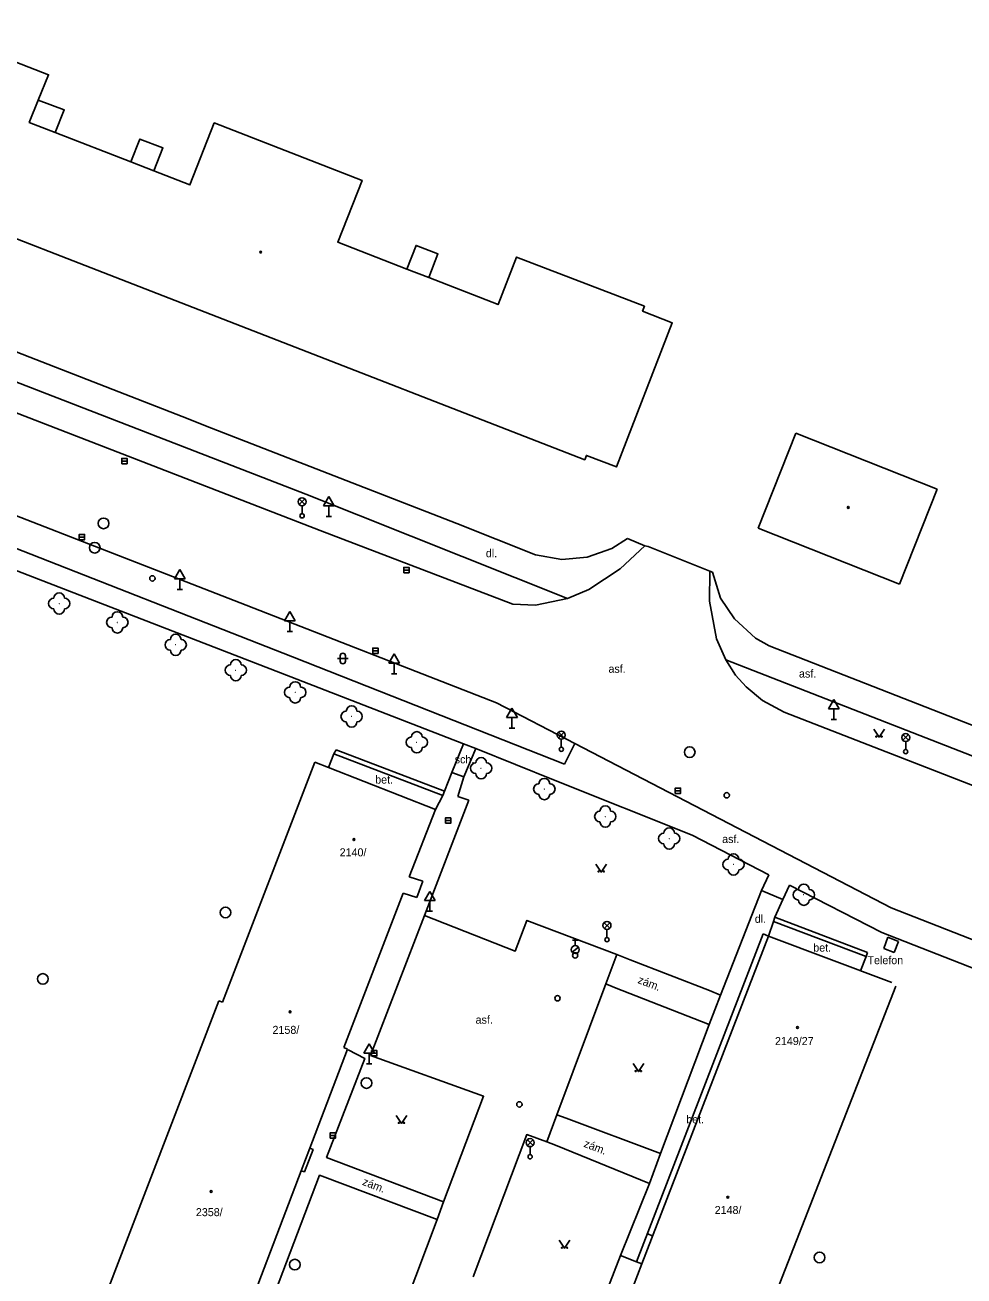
# Model space of a CAD drawing. Extents: x -737812 to -729375, y -1123000 to -1115500.
# Drawn here: x -735854.1 to -735766.1, y -1118972.2 to -1118854.9 of the extents above; entities that cross this region are included whole.
import ezdxf

# ---------------------------------------------------------------- set-up
doc = ezdxf.new("R2010")
doc.units = 0
for name, color, linetype in [('Doplněk polohopisu', 7, 'Continuous'), ('Doplňkové značky', 7, 'Continuous'), ('Hranice - ploty_ zdi', 7, 'Continuous'), ('Komunikace', 7, 'Continuous'), ('Pomocné popisy', 7, 'Continuous'), ('Popisy budov', 7, 'Continuous'), ('Povr_ zn_ inž_ sítí - el_', 7, 'Continuous'), ('Povr_ zn_ inž_ sítí - kan_', 7, 'Continuous'), ('Povr_ zn_ inž_ sítí - vod_', 7, 'Continuous'), ('Stavební objekty', 7, 'Continuous'), ('Zeleň', 7, 'Continuous'), ('Značky druhů budov', 7, 'Continuous'), ('Značky druhů pozemků', 7, 'Continuous'), ('Čísla popisná', 7, 'Continuous')]:
    doc.layers.add(name, color=color, linetype=linetype)

msp = doc.modelspace()

# ---------------------------------------------------------------- linework, layer by layer
at = {"layer": 'Doplněk polohopisu'}
for p, q in [((-735827.77, -1118898.93), (-735856.51, -1118887.79)), ((-735803.26, -1118908.72), (-735827.77, -1118898.93)), ((-735829.01, -1118914.17), (-735859.82, -1118902.1)), ((-735860.73, -1118903.86), (-735830.13, -1118915.67)), ((-735803.52, -1118924.25), (-735829.01, -1118914.17)), ((-735753.77, -1118927.98), (-735788.42, -1118914.47)), ((-735830.13, -1118915.67), (-735813.01, -1118922.34)), ((-735824.94, -1118922.89), (-735825.13, -1118923.26)), ((-735814.77, -1118926.78), (-735824.94, -1118922.89)), ((-735811.84, -1118922.76), (-735804.41, -1118925.76)), ((-735802.55, -1118922.29), (-735803.52, -1118924.25)), ((-735825.13, -1118923.26), (-735825.63, -1118924.55)), ((-735814.92, -1118927.17), (-735825.13, -1118923.26)), ((-735814.08, -1118925.03), (-735814.77, -1118926.78)), ((-735813.54, -1118927.28), (-735812.95, -1118925.43)), ((-735804.41, -1118925.76), (-735791.58, -1118930.89)), ((-735816.65, -1118938.41), (-735812.51, -1118927.62)), ((-735814.92, -1118927.17), (-735815.61, -1118928.48)), ((-735814.77, -1118926.78), (-735814.92, -1118927.17)), ((-735812.51, -1118927.62), (-735813.54, -1118927.28)), ((-735791.58, -1118930.89), (-735784.37, -1118934.6)), ((-735785.06, -1118936.09), (-735784.37, -1118934.6)), ((-735782.46, -1118935.59), (-735783.07, -1118936.91)), ((-735782.46, -1118935.59), (-735773.8, -1118940.03)), ((-735785.06, -1118936.09), (-735783.07, -1118936.91)), ((-735783.07, -1118936.91), (-735783.82, -1118938.58)), ((-735783.96, -1118938.99), (-735775.27, -1118942.27)), ((-735783.82, -1118938.58), (-735775.13, -1118941.88)), ((-735796.78, -1118970.88), (-735784.92, -1118940.14)), ((-735784.92, -1118940.14), (-735784.43, -1118940.35)), ((-735773.8, -1118940.03), (-735759.5, -1118945.63)), ((-735773.6, -1118941.51), (-735773.22, -1118940.47)), ((-735772.25, -1118940.86), (-735773.22, -1118940.47)), ((-735772.63, -1118941.9), (-735773.6, -1118941.51)), ((-735772.63, -1118941.9), (-735772.25, -1118940.86)), ((-735798.64, -1118942.09), (-735797.39, -1118942.59)), ((-735775.27, -1118942.27), (-735775.78, -1118943.62)), ((-735775.27, -1118942.27), (-735775.13, -1118941.88)), ((-735799.67, -1118944.84), (-735798.83, -1118945.16)), ((-735804.24, -1118957.1), (-735803.39, -1118957.41)), ((-735805.2, -1118959.64), (-735804.36, -1118959.97)), ((-735795.58, -1118963.55), (-735798.27, -1118970.3)), ((-735798.27, -1118970.3), (-735800.73, -1118976.63)), ((-735796.78, -1118970.88), (-735798.27, -1118970.3)), ((-735796.78, -1118970.88), (-735796.29, -1118971.09))]:
    msp.add_line(p, q, dxfattribs=at)
for points in [[(-735783.82, -1118938.58), (-735783.96, -1118938.99), (-735784.43, -1118940.35)], [(-735823.81, -1118951.02), (-735822.25, -1118951.83), (-735825.82, -1118961.1), (-735814.86, -1118965.26)], [(-735815.46, -1118966.93), (-735826.48, -1118962.77), (-735833.02, -1118979.99), (-735821.99, -1118984.17)]]:
    msp.add_lwpolyline(points, dxfattribs=at)
at = {"layer": 'Doplňkové značky'}
for p, q in [((-735825.61, -1118899.15), (-735826.11, -1118900.02)), ((-735825.61, -1118899.15), (-735825.11, -1118900.02)), ((-735826.11, -1118900.02), (-735825.11, -1118900.02)), ((-735825.61, -1118901.02), (-735825.61, -1118900.02)), ((-735825.86, -1118901.02), (-735825.36, -1118901.02)), ((-735839.58, -1118905.99), (-735840.08, -1118906.86)), ((-735839.58, -1118905.99), (-735839.08, -1118906.86)), ((-735840.08, -1118906.86), (-735839.08, -1118906.86)), ((-735839.58, -1118907.86), (-735839.58, -1118906.86)), ((-735839.83, -1118907.86), (-735839.33, -1118907.86)), ((-735829.26, -1118909.94), (-735829.76, -1118910.81)), ((-735829.26, -1118909.94), (-735828.76, -1118910.81)), ((-735829.76, -1118910.81), (-735828.76, -1118910.81)), ((-735829.26, -1118911.81), (-735829.26, -1118910.81)), ((-735829.51, -1118911.81), (-735829.01, -1118911.81)), ((-735819.5, -1118913.89), (-735820, -1118914.76)), ((-735820, -1118914.76), (-735819, -1118914.76)), ((-735819.5, -1118913.89), (-735819, -1118914.76)), ((-735819.5, -1118915.76), (-735819.5, -1118914.76)), ((-735819.75, -1118915.76), (-735819.25, -1118915.76)), ((-735778.28, -1118918.18), (-735778.78, -1118919.05)), ((-735778.28, -1118918.18), (-735777.78, -1118919.05)), ((-735808.45, -1118918.98), (-735808.95, -1118919.85)), ((-735808.45, -1118918.98), (-735807.95, -1118919.85)), ((-735778.78, -1118919.05), (-735777.78, -1118919.05)), ((-735778.28, -1118920.05), (-735778.28, -1118919.05)), ((-735808.95, -1118919.85), (-735807.95, -1118919.85)), ((-735808.45, -1118920.85), (-735808.45, -1118919.85)), ((-735778.53, -1118920.05), (-735778.03, -1118920.05)), ((-735808.7, -1118920.85), (-735808.2, -1118920.85)), ((-735816.15, -1118936.16), (-735816.65, -1118937.03)), ((-735816.65, -1118937.03), (-735815.65, -1118937.03)), ((-735816.15, -1118936.16), (-735815.65, -1118937.03)), ((-735816.15, -1118938.03), (-735816.15, -1118937.03)), ((-735816.4, -1118938.03), (-735815.9, -1118938.03)), ((-735821.84, -1118950.45), (-735822.34, -1118951.32)), ((-735821.84, -1118950.45), (-735821.34, -1118951.32)), ((-735822.34, -1118951.32), (-735821.34, -1118951.32)), ((-735822.09, -1118952.32), (-735821.59, -1118952.32)), ((-735821.84, -1118952.32), (-735821.84, -1118951.32))]:
    msp.add_line(p, q, dxfattribs=at)
at = {"layer": 'Hranice - ploty_ zdi'}
for p, q in [((-735855.48, -1118885.38), (-735839.35, -1118891.65)), ((-735839.35, -1118891.65), (-735836.6, -1118892.74)), ((-735836.6, -1118892.74), (-735813.63, -1118901.68)), ((-735813.63, -1118901.68), (-735806.25, -1118904.62)), ((-735799.09, -1118904.03), (-735797.62, -1118903.1)), ((-735797.62, -1118903.1), (-735795.99, -1118903.76)), ((-735801.41, -1118904.84), (-735799.09, -1118904.03)), ((-735795.99, -1118903.76), (-735795.69, -1118903.83)), ((-735795.69, -1118903.83), (-735789.91, -1118906.14)), ((-735806.25, -1118904.62), (-735803.78, -1118905.05)), ((-735803.78, -1118905.05), (-735801.41, -1118904.84)), ((-735789.91, -1118906.14), (-735789.66, -1118906.23)), ((-735789.66, -1118906.23), (-735788.91, -1118908.67)), ((-735788.91, -1118908.67), (-735787.61, -1118910.63)), ((-735787.61, -1118910.63), (-735785.63, -1118912.44)), ((-735785.63, -1118912.44), (-735784.34, -1118913.15)), ((-735784.34, -1118913.15), (-735754.09, -1118924.99)), ((-735813.01, -1118922.34), (-735814.08, -1118925.03)), ((-735811.84, -1118922.76), (-735813.01, -1118922.34)), ((-735811.84, -1118922.76), (-735812.95, -1118925.43)), ((-735814.08, -1118925.03), (-735812.95, -1118925.43))]:
    msp.add_line(p, q, dxfattribs=at)
msp.add_lwpolyline([(-735827.4, -1118960.23), (-735827.09, -1118960.37), (-735827.9, -1118962.44), (-735828.2, -1118962.35)], dxfattribs=at)
at = {"layer": 'Komunikace'}
for p, q in [((-735826.42, -1118902.35), (-735856.62, -1118890.65)), ((-735833.91, -1118909.11), (-735859.84, -1118899.05)), ((-735808.36, -1118909.23), (-735826.42, -1118902.35)), ((-735798.32, -1118905.94), (-735795.99, -1118903.76)), ((-735801.24, -1118907.86), (-735798.32, -1118905.94)), ((-735789.91, -1118906.14), (-735789.94, -1118908.97)), ((-735803.26, -1118908.72), (-735806.25, -1118909.32)), ((-735803.26, -1118908.72), (-735801.24, -1118907.86)), ((-735789.94, -1118908.97), (-735789.3, -1118912.5)), ((-735809.91, -1118918.5), (-735833.91, -1118909.11)), ((-735806.25, -1118909.32), (-735808.36, -1118909.23)), ((-735789.3, -1118912.5), (-735788.42, -1118914.47)), ((-735788.42, -1118914.47), (-735787.5, -1118915.89)), ((-735787.5, -1118915.89), (-735786.51, -1118916.99)), ((-735786.51, -1118916.99), (-735784.98, -1118918.28)), ((-735784.98, -1118918.28), (-735782.94, -1118919.35)), ((-735809.91, -1118918.5), (-735802.55, -1118922.29)), ((-735782.94, -1118919.35), (-735759.61, -1118928.44)), ((-735802.55, -1118922.29), (-735772.92, -1118937.71)), ((-735785.06, -1118936.09), (-735788.9, -1118945.88)), ((-735772.92, -1118937.71), (-735758.28, -1118943.47)), ((-735816.65, -1118938.41), (-735821.7, -1118951.54)), ((-735798.64, -1118942.09), (-735799.67, -1118944.84)), ((-735789.95, -1118945.47), (-735797.39, -1118942.59)), ((-735804.24, -1118957.1), (-735799.67, -1118944.84)), ((-735798.83, -1118945.16), (-735789.98, -1118948.64)), ((-735788.9, -1118945.88), (-735789.98, -1118948.64)), ((-735789.95, -1118945.47), (-735788.9, -1118945.88)), ((-735789.98, -1118948.64), (-735794.55, -1118960.73)), ((-735804.24, -1118957.1), (-735805.2, -1118959.64)), ((-735794.55, -1118960.73), (-735803.39, -1118957.41)), ((-735795.58, -1118963.55), (-735804.36, -1118959.97)), ((-735794.55, -1118960.73), (-735795.58, -1118963.55)), ((-735815.46, -1118966.93), (-735814.86, -1118965.26)), ((-735821.99, -1118984.17), (-735815.46, -1118966.93))]:
    msp.add_line(p, q, dxfattribs=at)
for points in [[(-735816.65, -1118938.41), (-735808.14, -1118941.76), (-735807.06, -1118938.88), (-735798.64, -1118942.09)], [(-735814.86, -1118965.26), (-735811.11, -1118955.37), (-735821.7, -1118951.54)], [(-735805.2, -1118959.64), (-735807.07, -1118958.97), (-735812.1, -1118972.29)]]:
    msp.add_lwpolyline(points, dxfattribs=at)
at = {"layer": 'Povr_ zn_ inž_ sítí - el_'}
for p, q in [((-735828.38, -1118899.9), (-735827.86, -1118899.37)), ((-735827.85, -1118899.9), (-735828.38, -1118899.37)), ((-735828.12, -1118900.01), (-735828.12, -1118900.76)), ((-735804.09, -1118921.78), (-735803.57, -1118921.25)), ((-735803.56, -1118921.78), (-735804.09, -1118921.25)), ((-735803.83, -1118921.89), (-735803.83, -1118922.64)), ((-735771.82, -1118922), (-735771.3, -1118921.47)), ((-735771.29, -1118922), (-735771.82, -1118921.47)), ((-735771.56, -1118922.11), (-735771.56, -1118922.86)), ((-735799.81, -1118939.63), (-735799.29, -1118939.1)), ((-735799.28, -1118939.62), (-735799.81, -1118939.1)), ((-735799.55, -1118939.74), (-735799.55, -1118940.49)), ((-735806.48, -1118959.98), (-735807.01, -1118959.45)), ((-735807.01, -1118959.98), (-735806.49, -1118959.45)), ((-735806.75, -1118960.09), (-735806.75, -1118960.84))]:
    msp.add_line(p, q, dxfattribs=at)
for centre, radius in [((-735828.12, -1118899.64), 0.375), ((-735828.12, -1118900.96), 0.2), ((-735803.83, -1118921.52), 0.375), ((-735771.56, -1118921.74), 0.375), ((-735803.83, -1118922.84), 0.2), ((-735771.56, -1118923.06), 0.2), ((-735799.55, -1118939.36), 0.375), ((-735799.55, -1118940.69), 0.2), ((-735806.75, -1118959.72), 0.375), ((-735806.75, -1118961.04), 0.2)]:
    msp.add_circle(centre, radius, dxfattribs=at)
at = {"layer": 'Povr_ zn_ inž_ sítí - kan_'}
for p, q in [((-735845.02, -1118895.83), (-735844.52, -1118895.83)), ((-735849, -1118902.95), (-735848.5, -1118902.95)), ((-735818.6, -1118906.04), (-735818.1, -1118906.04)), ((-735821.5, -1118913.61), (-735821, -1118913.61)), ((-735793.15, -1118926.73), (-735792.65, -1118926.73)), ((-735814.69, -1118929.52), (-735814.19, -1118929.52)), ((-735821.61, -1118951.34), (-735821.11, -1118951.34)), ((-735825.48, -1118959.04), (-735824.98, -1118959.04))]:
    msp.add_line(p, q, dxfattribs=at)
for points in [[(-735845.02, -1118896.08), (-735844.52, -1118896.08), (-735844.52, -1118895.58), (-735845.02, -1118895.58)], [(-735849, -1118903.2), (-735848.5, -1118903.2), (-735848.5, -1118902.7), (-735849, -1118902.7)], [(-735818.6, -1118906.29), (-735818.1, -1118906.29), (-735818.1, -1118905.79), (-735818.6, -1118905.79)], [(-735821.5, -1118913.86), (-735821, -1118913.86), (-735821, -1118913.36), (-735821.5, -1118913.36)], [(-735793.15, -1118926.98), (-735792.65, -1118926.98), (-735792.65, -1118926.48), (-735793.15, -1118926.48)], [(-735814.69, -1118929.77), (-735814.19, -1118929.77), (-735814.19, -1118929.27), (-735814.69, -1118929.27)], [(-735821.61, -1118951.59), (-735821.11, -1118951.59), (-735821.11, -1118951.09), (-735821.61, -1118951.09)], [(-735825.48, -1118959.29), (-735824.98, -1118959.29), (-735824.98, -1118958.79), (-735825.48, -1118958.79)]]:
    msp.add_lwpolyline(points, close=True, dxfattribs=at)
for centre in [(-735846.72, -1118901.67), (-735847.55, -1118903.95), (-735791.8, -1118923.11), (-735835.29, -1118938.14), (-735852.41, -1118944.37), (-735822.08, -1118954.13), (-735779.63, -1118970.48), (-735828.8, -1118971.15)]:
    msp.add_circle(centre, 0.5, dxfattribs=at)
at = {"layer": 'Povr_ zn_ inž_ sítí - vod_'}
for p, q in [((-735802.81, -1118941.85), (-735802.22, -1118941.39)), ((-735802.77, -1118940.75), (-735802.27, -1118940.75)), ((-735802.52, -1118941.25), (-735802.52, -1118940.75))]:
    msp.add_line(p, q, dxfattribs=at)
for centre, radius in [((-735842.15, -1118906.82), 0.25), ((-735788.33, -1118927.16), 0.25), ((-735802.52, -1118941.62), 0.375), ((-735802.53, -1118942.17), 0.25), ((-735804.19, -1118946.18), 0.25), ((-735807.76, -1118956.13), 0.25)]:
    msp.add_circle(centre, radius, dxfattribs=at)
at = {"layer": 'Stavební objekty'}
for p, q in [((-735835.58, -1118946.55), (-735826.91, -1118924.06)), ((-735815.61, -1118928.48), (-735818.09, -1118934.79)), ((-735818.09, -1118934.79), (-735816.8, -1118935.22)), ((-735817.37, -1118936.75), (-735816.8, -1118935.22)), ((-735824.22, -1118950.8), (-735818.66, -1118936.32)), ((-735818.66, -1118936.32), (-735817.37, -1118936.75)), ((-735784.43, -1118940.35), (-735772.86, -1118944.72)), ((-735772.5, -1118945.06), (-735784.41, -1118975.56)), ((-735850.65, -1118984.76), (-735835.93, -1118946.42)), ((-735835.93, -1118946.42), (-735835.58, -1118946.55)), ((-735823.85, -1118950.94), (-735827.4, -1118960.23)), ((-735823.85, -1118950.94), (-735824.22, -1118950.8)), ((-735795.73, -1118968.27), (-735795.31, -1118968.44))]:
    msp.add_line(p, q, dxfattribs=at)
for points in [[(-735863.84, -1118854.95), (-735851.87, -1118859.61), (-735852.84, -1118862)], [(-735852.84, -1118862), (-735853.69, -1118864.08), (-735851.24, -1118865.03)], [(-735852.84, -1118862), (-735850.41, -1118862.89), (-735851.24, -1118865.03)], [(-735842.01, -1118868.63), (-735838.63, -1118869.94), (-735836.35, -1118864.12), (-735822.49, -1118869.52), (-735824.78, -1118875.31), (-735818.3, -1118877.83)], [(-735851.24, -1118865.03), (-735844.15, -1118867.79)], [(-735844.15, -1118867.79), (-735843.31, -1118865.64), (-735841.16, -1118866.45), (-735842.01, -1118868.63)], [(-735844.15, -1118867.79), (-735842.01, -1118868.63)], [(-735816.25, -1118878.63), (-735809.75, -1118881.16), (-735808.03, -1118876.71), (-735796.05, -1118881.31), (-735796.22, -1118881.76), (-735793.43, -1118882.86), (-735798.66, -1118896.37), (-735801.48, -1118895.29), (-735801.63, -1118895.71), (-735869.42, -1118869.35)], [(-735818.3, -1118877.83), (-735817.44, -1118875.61), (-735815.39, -1118876.4), (-735816.25, -1118878.63)], [(-735818.3, -1118877.83), (-735816.25, -1118878.63)], [(-735785.39, -1118902.11), (-735781.85, -1118893.21)], [(-735781.85, -1118893.21), (-735768.61, -1118898.47)], [(-735772.15, -1118907.38), (-735768.61, -1118898.47)], [(-735785.39, -1118902.11), (-735772.15, -1118907.38)], [(-735826.91, -1118924.06), (-735825.63, -1118924.55), (-735815.61, -1118928.48)], [(-735784.43, -1118940.35), (-735796.29, -1118971.09), (-735797.49, -1118974.26)], [(-735850.65, -1118984.76), (-735838.48, -1118989.4), (-735835.41, -1118981.39), (-735834.55, -1118979.05), (-735828.2, -1118962.35), (-735827.4, -1118960.23)]]:
    msp.add_lwpolyline(points, dxfattribs=at)
at = {"layer": 'Zeleň'}
for centre in [(-735850.88, -1118909.18), (-735845.43, -1118910.95), (-735839.96, -1118913.05), (-735834.33, -1118915.43), (-735828.76, -1118917.51), (-735823.48, -1118919.77), (-735817.37, -1118922.19), (-735811.34, -1118924.62), (-735805.42, -1118926.57), (-735799.71, -1118929.15), (-735793.72, -1118931.21), (-735787.69, -1118933.64), (-735781.11, -1118936.48)]:
    msp.add_circle(centre, 0.0005, dxfattribs=at)
for centre, start, end in [((-735851.38, -1118909.18), 90, 270), ((-735850.88, -1118908.68), 0, 180), ((-735850.38, -1118909.18), 270, 90), ((-735850.88, -1118909.68), 180, 360), ((-735845.43, -1118910.45), 0, 180), ((-735845.93, -1118910.95), 90, 270), ((-735844.93, -1118910.95), 270, 90), ((-735845.43, -1118911.45), 180, 360), ((-735839.96, -1118912.55), 0, 180), ((-735840.46, -1118913.05), 90, 270), ((-735839.96, -1118913.55), 180, 360), ((-735839.46, -1118913.05), 270, 90), ((-735834.33, -1118914.93), 0, 180), ((-735834.83, -1118915.43), 90, 270), ((-735834.33, -1118915.93), 180, 360), ((-735833.83, -1118915.43), 270, 90), ((-735829.26, -1118917.51), 90, 270), ((-735828.76, -1118917.01), 0, 180), ((-735828.26, -1118917.51), 270, 90), ((-735828.76, -1118918.01), 180, 360), ((-735823.98, -1118919.77), 90, 270), ((-735823.48, -1118919.27), 0, 180), ((-735822.98, -1118919.77), 270, 90), ((-735823.48, -1118920.27), 180, 360), ((-735817.87, -1118922.19), 90, 270), ((-735817.37, -1118921.69), 0, 180), ((-735816.87, -1118922.19), 270, 90), ((-735817.37, -1118922.69), 180, 360), ((-735811.84, -1118924.62), 90, 270), ((-735811.34, -1118924.12), 0, 180), ((-735810.84, -1118924.62), 270, 90), ((-735811.34, -1118925.12), 180, 360), ((-735805.92, -1118926.57), 90, 270), ((-735805.42, -1118926.07), 0, 180), ((-735804.92, -1118926.57), 270, 90), ((-735805.42, -1118927.07), 180, 360), ((-735800.21, -1118929.15), 90, 270), ((-735799.71, -1118928.65), 0, 180), ((-735799.21, -1118929.15), 270, 90), ((-735799.71, -1118929.65), 180, 360), ((-735794.22, -1118931.21), 90, 270), ((-735793.72, -1118930.71), 0, 180), ((-735793.22, -1118931.21), 270, 90), ((-735793.72, -1118931.71), 180, 360), ((-735788.19, -1118933.64), 90, 270), ((-735787.69, -1118933.14), 0, 180), ((-735787.19, -1118933.64), 270, 90), ((-735787.69, -1118934.14), 180, 360), ((-735781.61, -1118936.48), 90, 270), ((-735781.11, -1118935.98), 0, 180), ((-735780.61, -1118936.48), 270, 90), ((-735781.11, -1118936.98), 180, 360)]:
    msp.add_arc(centre, 0.5, start, end, dxfattribs=at)
at = {"layer": 'Značky druhů budov'}
for centre in [(-735832, -1118876.23), (-735776.94, -1118900.17), (-735823.26, -1118931.31), (-735829.25, -1118947.45), (-735781.7, -1118948.93), (-735836.64, -1118964.3), (-735788.23, -1118964.84)]:
    msp.add_circle(centre, 0.0875, dxfattribs=at)
at = {"layer": 'Značky druhů pozemků'}
for p, q in [((-735824.8, -1118914.33), (-735823.8, -1118914.33)), ((-735824.55, -1118914.58), (-735824.55, -1118914.08)), ((-735824.05, -1118914.58), (-735824.05, -1118914.08))]:
    msp.add_line(p, q, dxfattribs=at)
for points in [[(-735774.56, -1118920.95), (-735774.06, -1118921.7), (-735773.56, -1118920.95)], [(-735800.59, -1118933.6), (-735800.09, -1118934.35), (-735799.59, -1118933.6)], [(-735797.11, -1118952.31), (-735796.61, -1118953.06), (-735796.11, -1118952.31)], [(-735819.3, -1118957.17), (-735818.8, -1118957.92), (-735818.3, -1118957.17)], [(-735804.02, -1118968.87), (-735803.52, -1118969.62), (-735803.02, -1118968.87)]]:
    msp.add_lwpolyline(points, dxfattribs=at)
for centre in [(-735774.31, -1118921.65), (-735773.81, -1118921.65), (-735800.34, -1118934.3), (-735799.84, -1118934.3), (-735796.86, -1118953.01), (-735796.36, -1118953.01), (-735819.05, -1118957.87), (-735818.55, -1118957.87), (-735803.77, -1118969.57), (-735803.27, -1118969.57)]:
    msp.add_circle(centre, 0.05, dxfattribs=at)
for centre, start, end in [((-735824.3, -1118914.08), 0, 180), ((-735824.3, -1118914.58), 180, 360)]:
    msp.add_arc(centre, 0.25, start, end, dxfattribs=at)

# ---------------------------------------------------------------- texts
at = {"layer": 'Pomocné popisy'}
for s, p in [('dl.', (-735810.9, -1118904.84)), ('asf.', (-735799.41, -1118915.67)), ('asf.', (-735781.56, -1118916.12)), ('sch.', (-735813.82, -1118924.16)), ('bet.', (-735821.27, -1118926.06)), ('asf.', (-735788.76, -1118931.63)), ('dl.', (-735785.7, -1118939.11)), ('bet.', (-735780.22, -1118941.81)), ('asf.', (-735811.86, -1118948.57)), ('bet.', (-735792.12, -1118957.91))]:
    msp.add_text(s, height=0.75, dxfattribs=at).set_placement(p)
for p in [(-735796.73, -1118944.74), (-735801.79, -1118960.09), (-735822.53, -1118963.66)]:
    msp.add_text('zám.', height=0.75, rotation=339.0966, dxfattribs=at).set_placement(p)
at = {"layer": 'Popisy budov'}
msp.add_text('Telefon', height=0.75, dxfattribs=at).set_placement((-735775.14, -1118942.99))
at = {"layer": 'Čísla popisná'}
for s, p in [('2140/', (-735824.6, -1118932.88)), ('2158/', (-735830.89, -1118949.52)), ('2149/27', (-735783.81, -1118950.57)), ('2358/', (-735838.07, -1118966.61)), ('2148/', (-735789.46, -1118966.41))]:
    msp.add_text(s, height=0.75, dxfattribs=at).set_placement(p)

doc.saveas('drawing.dxf')
